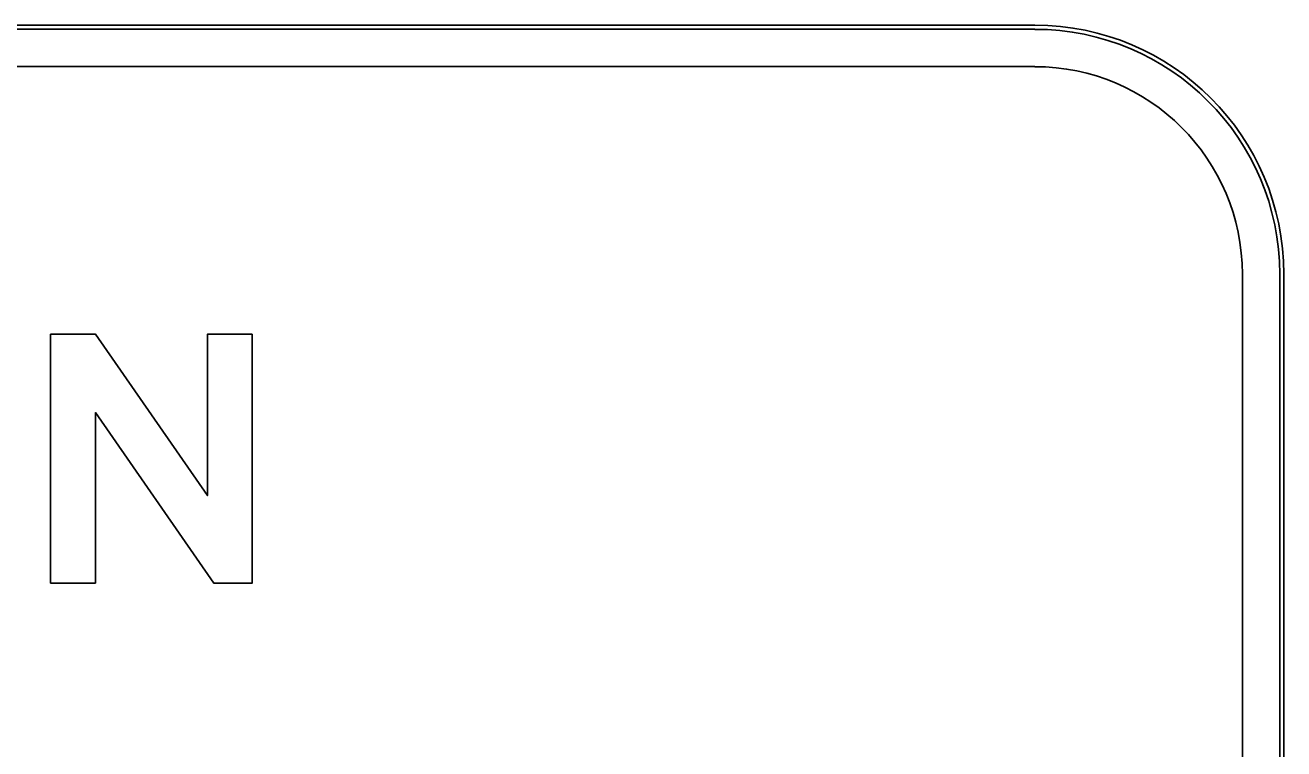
# Model space of a CAD drawing. Extents: x 2149961 to 2150220, y 145114 to 145240.
# Drawn here: x 2150205.58 to 2150210.63, y 145170.18 to 145173.09 of the extents above; entities that cross this region are included whole.
import ezdxf

# ---------------------------------------------------------------- set-up
doc = ezdxf.new("R2010")
doc.units = 0
for name, color, linetype in [('GSBWFILL', 7, 'Continuous'), ('GSCOLORFILL', 7, 'Continuous'), ('GSOUTLINE', 7, 'Continuous')]:
    doc.layers.add(name, color=color, linetype=linetype)

msp = doc.modelspace()

# ---------------------------------------------------------------- linework, layer by layer
at = {"layer": 'GSBWFILL'}
for p, q in [((2150209.6336, 145173.0853), (2150196.1336, 145173.0853)), ((2150196.1336, 145172.9187), (2150209.6336, 145172.9187)), ((2150210.4669, 145172.0853), (2150210.4669, 145157.5853)), ((2150210.6336, 145157.5853), (2150210.6336, 145172.0853))]:
    msp.add_line(p, q, dxfattribs=at)
msp.add_lwpolyline([(2150206.4892, 145171.8437), (2150206.4892, 145170.8437), (2150206.3342, 145170.8437), (2150205.8592, 145171.5287), (2150205.8592, 145170.8437), (2150205.6792, 145170.8437), (2150205.6792, 145171.8437), (2150205.8598, 145171.8437), (2150206.3092, 145171.1956), (2150206.3092, 145171.8437)], close=True, dxfattribs=at)
for radius in [1, 0.8333]:
    msp.add_arc((2150209.6336, 145172.0853), radius, 0, 90, dxfattribs=at)
at = {"layer": 'GSCOLORFILL'}
for p, q in [((2150209.6336, 145173.0853), (2150196.1336, 145173.0853)), ((2150209.6336, 145173.0853), (2150196.1336, 145173.0853)), ((2150209.6336, 145173.0853), (2150196.1336, 145173.0853)), ((2150196.1336, 145173.0687), (2150209.6336, 145173.0687)), ((2150196.1336, 145172.9187), (2150209.6336, 145172.9187)), ((2150210.4669, 145172.0853), (2150210.4669, 145157.5853)), ((2150210.6169, 145172.0853), (2150210.6169, 145157.5853)), ((2150210.6336, 145157.5853), (2150210.6336, 145172.0853)), ((2150210.6336, 145157.5853), (2150210.6336, 145172.0853)), ((2150210.6336, 145157.5853), (2150210.6336, 145172.0853))]:
    msp.add_line(p, q, dxfattribs=at)
msp.add_lwpolyline([(2150206.4892, 145171.8437), (2150206.4892, 145170.8437), (2150206.3342, 145170.8437), (2150205.8592, 145171.5287), (2150205.8592, 145170.8437), (2150205.6792, 145170.8437), (2150205.6792, 145171.8437), (2150205.8598, 145171.8437), (2150206.3092, 145171.1956), (2150206.3092, 145171.8437)], close=True, dxfattribs=at)
for radius in [1, 1, 1, 0.9833, 0.8333]:
    msp.add_arc((2150209.6336, 145172.0853), radius, 0, 90, dxfattribs=at)
at = {"layer": 'GSOUTLINE'}
for p, q in [((2150209.6336, 145173.0853), (2150196.1336, 145173.0853)), ((2150209.6336, 145172.9187), (2150196.1336, 145172.9187)), ((2150210.4669, 145157.5853), (2150210.4669, 145172.0853)), ((2150210.6336, 145157.5853), (2150210.6336, 145172.0853))]:
    msp.add_line(p, q, dxfattribs=at)
msp.add_lwpolyline([(2150206.4892, 145171.8437), (2150206.4892, 145170.8437), (2150206.3342, 145170.8437), (2150205.8592, 145171.5287), (2150205.8592, 145170.8437), (2150205.6792, 145170.8437), (2150205.6792, 145171.8437), (2150205.8598, 145171.8437), (2150206.3092, 145171.1956), (2150206.3092, 145171.8437)], close=True, dxfattribs=at)
for radius in [1, 0.8333]:
    msp.add_arc((2150209.6336, 145172.0853), radius, 0, 90, dxfattribs=at)

doc.saveas('drawing.dxf')
